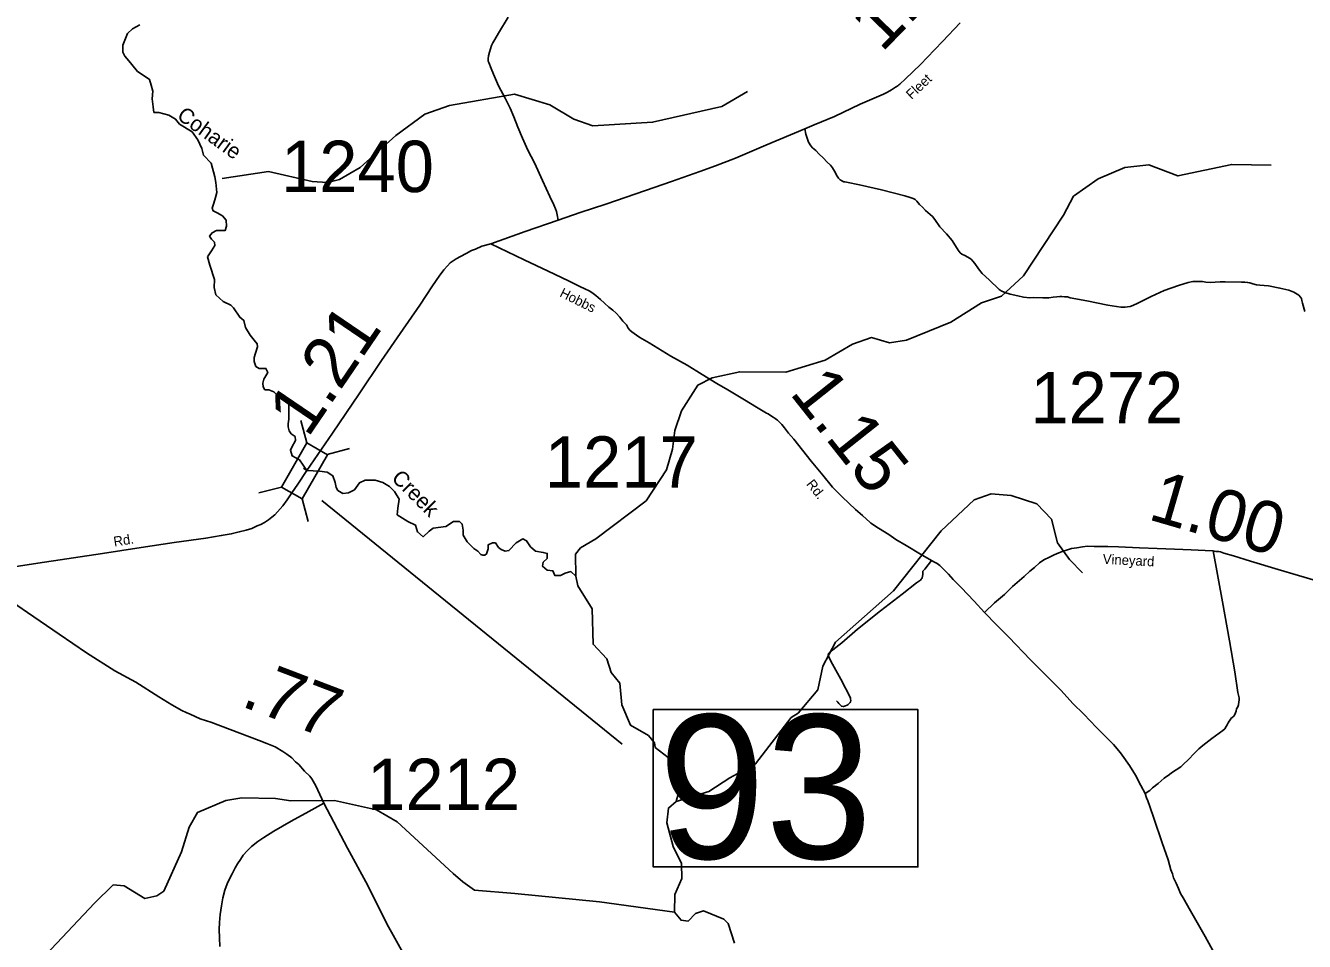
# Model space of a CAD drawing. Extents: x 2093524 to 2270757, y 289120 to 570408.
# Drawn here: x 2157372 to 2169812, y 424332 to 433241 of the extents above; entities that cross this region are included whole.
import ezdxf

# ---------------------------------------------------------------- set-up
doc = ezdxf.new("R2010")
doc.units = 0
for name, color, linetype in [('Exist Hydrographic Creek Single Shore', 7, 'Continuous'), ('Exist Hydrographic Creek Single Shore Label', 7, 'Continuous'), ('Exist Hydrographic Misc Water Feature', 7, 'Continuous'), ('Exist Road Non-System Type 51', 7, 'Continuous'), ('Exist Road Secondary Mileage Hundredths English Label', 7, 'Continuous'), ('Exist Road Secondary Structure Standard Bridge CELL', 7, 'Continuous'), ('Exist Road Secondary Structure Standard Bridge Number Label', 7, 'Continuous'), ('Exist Road Secondary Type 51 Attributed', 7, 'Continuous'), ('Exist Road Secondary Type 51 Label', 7, 'Continuous'), ('Exist Road Secondary Type 51 Number Label', 7, 'Continuous')]:
    doc.layers.add(name, color=color, linetype=linetype)

msp = doc.modelspace()

# ---------------------------------------------------------------- linework, layer by layer
at = {"layer": 'Exist Hydrographic Creek Single Shore'}
msp.add_line((2160108, 428914), (2160075, 428937), dxfattribs=at)
for points in [[(2160108, 428914), (2160037, 429016), (2159965, 429054), (2159948, 429109), (2159962, 429140), (2159999, 429205), (2159993, 429243), (2159955, 429271), (2159937, 429298), (2159927, 429336), (2159927, 429367), (2159934, 429412), (2159934, 429471), (2159934, 429526), (2159934, 429564), (2159910, 429584), (2159841, 429622), (2159786, 429677), (2159738, 429698), (2159700, 429698), (2159682, 429726), (2159679, 429763), (2159689, 429801), (2159727, 429867), (2159710, 429905), (2159651, 429905), (2159644, 429905), (2159613, 429925), (2159596, 429974), (2159596, 430012), (2159607, 430055), (2159629, 430115), (2159626, 430146), (2159596, 430180), (2159558, 430230), (2159512, 430305), (2159496, 430372), (2159455, 430404), (2159396, 430494), (2159369, 430522), (2159295, 430556), (2159222, 430623), (2159205, 430694), (2159210, 430770), (2159165, 430911), (2159143, 430992), (2159181, 431049), (2159214, 431101), (2159209, 431135), (2159181, 431163), (2159162, 431192), (2159186, 431225), (2159229, 431247), (2159314, 431249), (2159327, 431290), (2159322, 431347), (2159286, 431390), (2159234, 431418), (2159196, 431438), (2159186, 431466), (2159203, 431514), (2159221, 431569), (2159231, 431617), (2159224, 431714), (2159214, 431769), (2159176, 431904), (2159103, 431979), (2159086, 432045), (2159048, 432131), (2158993, 432207), (2158869, 432283), (2158831, 432331), (2158766, 432369), (2158766, 432369), (2158669, 432396), (2158621, 432396), (2158614, 432451), (2158604, 432527), (2158611, 432603), (2158593, 432662), (2158576, 432717), (2158507, 432765), (2158462, 432793), (2158404, 432862), (2158376, 432899), (2158338, 432944), (2158318, 432982), (2158318, 433051), (2158363, 433165), (2158411, 433210), (2158483, 433247)], [(2162770, 428162), (2162920, 428248), (2163409, 428619), (2163608, 428920), (2163665, 429119), (2163689, 429302), (2163754, 429494), (2163911, 429744), (2164052, 429813), (2164319, 429873), (2164769, 429868), (2165151, 429985), (2165417, 430143), (2165600, 430205), (2165775, 430156), (2165941, 430182), (2166374, 430357), (2166672, 430545), (2166864, 430610), (2167079, 430806), (2167467, 431398), (2167566, 431580), (2167807, 431749), (2168064, 431859), (2168298, 431887), (2168581, 431779), (2169106, 431890), (2169489, 431883)], [(2160108, 428914), (2160230, 428905), (2160306, 428898), (2160361, 428861), (2160382, 428795), (2160392, 428747), (2160410, 428719), (2160458, 428688), (2160513, 428695), (2160571, 428726), (2160620, 428792), (2160675, 428819), (2160771, 428819), (2160847, 428795), (2160913, 428757), (2160961, 428709), (2161006, 428633), (2160992, 428547), (2160988, 428482), (2161092, 428416), (2161164, 428382), (2161185, 428316), (2161240, 428268), (2161299, 428323), (2161337, 428351), (2161461, 428368), (2161536, 428416), (2161592, 428416), (2161619, 428392), (2161629, 428333), (2161629, 428285), (2161667, 428220), (2161733, 428154), (2161771, 428127), (2161802, 428096), (2161819, 428089), (2161840, 428089), (2161857, 428102), (2161871, 428151), (2161871, 428189), (2161915, 428209), (2161943, 428209), (2161971, 428164), (2161998, 428144), (2162036, 428127), (2162074, 428133), (2162143, 428209), (2162208, 428247), (2162246, 428230), (2162284, 428171), (2162332, 428127), (2162408, 428116), (2162446, 428106), (2162446, 428058), (2162408, 428020), (2162401, 427982), (2162446, 427944), (2162501, 427937), (2162519, 427892), (2162574, 427892), (2162622, 427913), (2162677, 427930), (2162725, 427885)], [(2162725, 427885), (2162721, 428098), (2162770, 428162)], [(2163701, 425693), (2163742, 425847), (2163733, 425972), (2163665, 426088), (2163498, 426219), (2163489, 426262), (2163431, 426335), (2163255, 426434), (2163171, 426632), (2163153, 426843), (2163069, 426949), (2163026, 427081), (2162892, 427222), (2162882, 427566), (2162743, 427792), (2162725, 427885)], [(2163685, 424617), (2163689, 424788), (2163755, 424944), (2163754, 425089), (2163670, 425254), (2163610, 425485), (2163626, 425629), (2163701, 425693)], [(2164267, 424314), (2164207, 424506), (2164165, 424549), (2163965, 424629), (2163890, 424604), (2163816, 424530), (2163749, 424538), (2163685, 424617)]]:
    msp.add_lwpolyline(points, dxfattribs=at)
at = {"layer": 'Exist Hydrographic Misc Water Feature'}
for points in [[(2160426, 431742), (2160626, 431859), (2160974, 432171), (2161256, 432378), (2161497, 432462), (2162129, 432574), (2162471, 432469), (2162705, 432330), (2162889, 432264), (2163472, 432301), (2164146, 432455), (2164395, 432598)], [(2160426, 431742), (2160310, 431715), (2160160, 431724), (2159734, 431821), (2159285, 431752)], [(2164224, 425922), (2164473, 426059), (2164821, 426511), (2164887, 426552), (2165078, 426778), (2165126, 427010), (2165250, 427244), (2165814, 427741), (2166277, 428325), (2166600, 428627), (2166766, 428686), (2166958, 428669), (2167208, 428589), (2167351, 428438), (2167410, 428208), (2167528, 428048), (2167654, 427917)], [(2163701, 425693), (2164017, 425789), (2164224, 425922)], [(2157313, 423885), (2157570, 424202), (2158042, 424704), (2158224, 424881), (2158332, 424872), (2158533, 424750), (2158649, 424774), (2158716, 424819), (2158889, 425202), (2158962, 425444), (2159045, 425586), (2159319, 425702), (2159477, 425728), (2159802, 425722), (2159952, 425699), (2160377, 425701), (2160786, 425611), (2160986, 425495), (2161530, 424992), (2161624, 424912), (2161740, 424831), (2162131, 424797), (2162955, 424716), (2163685, 424617)]]:
    msp.add_lwpolyline(points, dxfattribs=at)
at = {"layer": 'Exist Road Non-System Type 51'}
for points in [[(2162068, 433322), (2161971, 433167), (2161937, 433107), (2161917, 433073), (2161905, 433047), (2161896, 433015), (2161886, 432982), (2161876, 432945), (2161872, 432918), (2161873, 432894), (2161877, 432883), (2161901, 432823), (2161923, 432769), (2161974, 432655), (2162036, 432536), (2162087, 432436), (2162123, 432354), (2162162, 432252), (2162205, 432144), (2162257, 432029), (2162322, 431905), (2162401, 431734), (2162473, 431578), (2162512, 431497), (2162526, 431459), (2162536, 431431), (2162543, 431399), (2162553, 431349)], [(2167434, 430605), (2167403, 430602), (2167369, 430598), (2167325, 430594), (2167266, 430592), (2167179, 430595), (2167142, 430593), (2167078, 430599), (2167023, 430612), (2166950, 430628), (2166899, 430645), (2166863, 430661), (2166843, 430675), (2166747, 430769), (2166678, 430828), (2166642, 430874), (2166606, 430926), (2166588, 430950), (2166570, 430970), (2166538, 430989), (2166508, 431003), (2166479, 431017), (2166463, 431031), (2166443, 431057), (2166387, 431150), (2166332, 431214), (2166266, 431282), (2166218, 431353), (2166193, 431383), (2166127, 431443), (2166097, 431475), (2166067, 431500), (2166041, 431533), (2166026, 431548), (2166006, 431560), (2165976, 431570), (2165926, 431586), (2165698, 431642), (2165484, 431691), (2165358, 431716), (2165340, 431722), (2165332, 431722), (2165318, 431726), (2165296, 431740), (2165280, 431756), (2165268, 431776), (2165241, 431824), (2165221, 431856), (2165203, 431882), (2165171, 431913), (2165130, 431953), (2165092, 431989), (2165058, 432025), (2165028, 432050), (2165010, 432072), (2164988, 432106), (2164974, 432144), (2164963, 432184), (2164953, 432238)], [(2169817, 430460), (2169795, 430542), (2169787, 430568), (2169783, 430586), (2169773, 430600), (2169757, 430618), (2169742, 430629), (2169708, 430647), (2169660, 430667), (2169574, 430687), (2169464, 430708), (2169380, 430715), (2169346, 430719), (2169310, 430729), (2169282, 430737), (2169260, 430743), (2169232, 430746), (2169200, 430744), (2169040, 430747), (2168994, 430747), (2168896, 430743), (2168852, 430745), (2168820, 430750), (2168786, 430752), (2168762, 430750), (2168728, 430750), (2168680, 430743), (2168586, 430713), (2168447, 430664), (2168323, 430606), (2168191, 430541), (2168144, 430517), (2168116, 430508), (2168090, 430504), (2168070, 430502), (2168046, 430502), (2168026, 430502), (2167900, 430521), (2167697, 430562), (2167533, 430593), (2167509, 430601), (2167495, 430601), (2167479, 430603), (2167453, 430605), (2167434, 430605)], [(2168925, 428130), (2169015, 427635), (2169082, 427257), (2169135, 426953), (2169166, 426754), (2169177, 426700), (2169179, 426678), (2169175, 426662), (2169171, 426634), (2169163, 426614), (2169153, 426594), (2169147, 426572), (2169143, 426556), (2169136, 426539), (2169126, 426524), (2169110, 426511), (2169098, 426499), (2169092, 426489), (2169080, 426475), (2169072, 426459), (2169060, 426437), (2169050, 426421), (2169038, 426401), (2169019, 426383), (2168913, 426304), (2168825, 426236), (2168784, 426204), (2168734, 426152), (2168690, 426107), (2168627, 426045), (2168611, 426029), (2168565, 426000), (2168519, 425972), (2168499, 425956), (2168449, 425920), (2168390, 425869), (2168334, 425827), (2168308, 425801), (2168264, 425771)], [(2166184, 428038), (2166119, 427952), (2166105, 427938), (2166101, 427932), (2166101, 427920), (2166101, 427916), (2166099, 427902), (2166097, 427884), (2166095, 427870), (2166089, 427862), (2166085, 427856), (2166078, 427846), (2166040, 427820), (2165900, 427711), (2165689, 427546), (2165466, 427370), (2165311, 427236), (2165226, 427167), (2165194, 427145), (2165184, 427133), (2165180, 427117), (2165186, 427101), (2165194, 427077), (2165220, 427029), (2165301, 426884), (2165396, 426700), (2165398, 426687), (2165400, 426674), (2165396, 426662), (2165392, 426655), (2165384, 426645), (2165374, 426636), (2165364, 426630), (2165347, 426622), (2165327, 426616), (2165308, 426620), (2165297, 426632), (2165284, 426646), (2165273, 426660), (2165262, 426672)]]:
    msp.add_lwpolyline(points, dxfattribs=at)
at = {"layer": 'Exist Road Secondary Structure Standard Bridge CELL'}
for p, q in [((2160109, 429181), (2160051, 429400)), ((2160305, 429068), (2160524, 429127)), ((2159642, 428694), (2159861, 428752)), ((2160120, 428418), (2160061, 428637))]:
    msp.add_line(p, q, dxfattribs=at)
msp.add_lwpolyline([(2159861, 428752), (2160108, 429182), (2160309, 429066), (2160061, 428637)], close=True, dxfattribs=at)
at = {"layer": 'Exist Road Secondary Structure Standard Bridge Number Label'}
msp.add_line((2160253, 428621), (2163175, 426250), dxfattribs=at)
msp.add_lwpolyline([(2163477, 426587), (2166053, 426587), (2166053, 425057), (2163477, 425057)], close=True, dxfattribs=at)
at = {"layer": 'Exist Road Secondary Type 51 Attributed'}
for points in [[(2161897, 431119), (2162232, 431239), (2162553, 431349), (2162766, 431422), (2163016, 431505), (2163401, 431637), (2163654, 431725), (2163930, 431820), (2164082, 431875), (2164277, 431950), (2164572, 432076), (2164953, 432238), (2165043, 432276), (2165240, 432358), (2165490, 432475), (2165651, 432544), (2165719, 432574), (2165755, 432593), (2165795, 432617), (2165834, 432641), (2165856, 432655), (2165866, 432665), (2165878, 432671), (2165932, 432723), (2166004, 432792), (2166081, 432864), (2166143, 432929), (2166290, 433085), (2166463, 433266)], [(2160108, 428914), (2160359, 429277), (2160617, 429657), (2160835, 429982), (2161016, 430247), (2161206, 430520), (2161329, 430708), (2161394, 430803), (2161440, 430865), (2161476, 430905), (2161501, 430933), (2161533, 430953), (2161559, 430972), (2161603, 430994), (2161659, 431024), (2161711, 431052), (2161749, 431066), (2161811, 431095), (2161897, 431119)], [(2161897, 431119), (2162223, 430963), (2162456, 430853), (2162652, 430757), (2162764, 430704), (2162812, 430680), (2162853, 430659), (2162879, 430643), (2162919, 430615), (2162963, 430577), (2163005, 430540), (2163045, 430502), (2163086, 430472), (2163116, 430442), (2163154, 430403), (2163182, 430367), (2163216, 430329), (2163235, 430297), (2163251, 430277), (2163269, 430263), (2163291, 430245), (2163315, 430230), (2163347, 430208), (2163437, 430156), (2163650, 430025), (2163808, 429936), (2163955, 429847), (2164095, 429760), (2164204, 429699), (2164366, 429600), (2164481, 429530), (2164581, 429469), (2164595, 429463), (2164619, 429447), (2164645, 429431), (2164665, 429419), (2164677, 429410), (2164685, 429401), (2164701, 429388), (2164729, 429360), (2164754, 429328), (2164794, 429276), (2164846, 429217), (2165015, 429004), (2165126, 428866), (2165223, 428749), (2165315, 428657), (2165444, 428534), (2165512, 428474), (2165587, 428407), (2165595, 428401), (2165669, 428353), (2165769, 428290), (2165837, 428243), (2165938, 428183), (2166078, 428098), (2166184, 428038), (2166215, 428020), (2166241, 428007), (2166265, 427987), (2166283, 427971), (2166307, 427947), (2166351, 427903), (2166395, 427852), (2166472, 427774), (2166598, 427643), (2166701, 427531)], [(2156926, 427913), (2157134, 427955), (2157491, 428010), (2158119, 428105), (2158496, 428163), (2158818, 428211), (2159124, 428255), (2159275, 428279), (2159373, 428296), (2159451, 428315), (2159519, 428333), (2159573, 428349), (2159625, 428373), (2159661, 428389), (2159696, 428406), (2159736, 428434), (2159766, 428458), (2159796, 428482), (2159875, 428569), (2159917, 428627), (2159963, 428697), (2160020, 428781), (2160108, 428914)], [(2170008, 427818), (2169754, 427892), (2169558, 427951), (2169287, 428032), (2169121, 428083), (2169027, 428110), (2168997, 428122), (2168981, 428124), (2168951, 428126), (2168925, 428130), (2168847, 428133), (2168711, 428141), (2168547, 428148), (2168381, 428155), (2168207, 428160), (2168005, 428169), (2167901, 428174), (2167837, 428174), (2167767, 428173), (2167703, 428175), (2167653, 428169), (2167599, 428160), (2167547, 428154), (2167499, 428138), (2167465, 428128), (2167422, 428113), (2167379, 428093), (2167332, 428071), (2167278, 428043), (2167236, 428014), (2167188, 427970), (2167142, 427932), (2167087, 427880), (2166973, 427783), (2166894, 427708), (2166796, 427624), (2166701, 427531)], [(2160273, 425675), (2160196, 425846), (2160155, 425914), (2160138, 425938), (2160085, 425987), (2160029, 426054), (2159999, 426079), (2159961, 426117), (2159912, 426153), (2159873, 426179), (2159801, 426223), (2159718, 426258), (2159643, 426286), (2159173, 426465), (2159131, 426479), (2159071, 426497), (2159023, 426521), (2158973, 426542), (2158935, 426558), (2158893, 426578), (2158793, 426633), (2158668, 426711), (2158443, 426853), (2158239, 426964), (2157963, 427138), (2157699, 427319), (2157392, 427530), (2157203, 427662)], [(2166701, 427531), (2166817, 427412), (2166936, 427291), (2167149, 427070), (2167316, 426901), (2167447, 426774), (2167560, 426647), (2167666, 426543), (2167791, 426412), (2167891, 426313), (2167954, 426247), (2168022, 426167), (2168038, 426145), (2168111, 426042), (2168169, 425948), (2168222, 425850), (2168264, 425771), (2168277, 425729), (2168289, 425699), (2168307, 425645), (2168346, 425531), (2168429, 425292), (2168486, 425125), (2168512, 425029), (2168529, 424989), (2168539, 424951), (2168563, 424897), (2168587, 424845), (2168606, 424799), (2168632, 424755), (2168703, 424630), (2168848, 424379), (2169010, 424084)], [(2159262, 424283), (2159257, 424365), (2159255, 424447), (2159257, 424515), (2159264, 424592), (2159278, 424679), (2159291, 424757), (2159311, 424831), (2159332, 424893), (2159354, 424941), (2159380, 424989), (2159412, 425047), (2159433, 425087), (2159461, 425129), (2159489, 425170), (2159529, 425212), (2159568, 425254), (2159632, 425303), (2159690, 425343), (2159787, 425403), (2159957, 425502), (2160126, 425597), (2160273, 425675)], [(2161433, 423521), (2160886, 424502), (2160700, 424874), (2160505, 425238), (2160273, 425675)]]:
    msp.add_lwpolyline(points, dxfattribs=at)

# ---------------------------------------------------------------- texts
at = {"layer": 'Exist Hydrographic Creek Single Shore Label'}
for s, rotation, p in [('Coharie', 324.1131, (2158834, 432342)), ('Creek', 314.9825, (2160923, 428829))]:
    msp.add_text(s, height=150, rotation=rotation, dxfattribs=at).set_placement(p)
at = {"layer": 'Exist Road Secondary Mileage Hundredths English Label'}
for s, rotation, p in [('1.99', 45.7374, (2165701, 432972)), ('1.21', 55.7915, (2160116, 429221)), ('1.15', 308.4235, (2164796, 429665)), ('1.00', 343.7527, (2168279, 428441)), ('.77', 339.0863, (2159455, 426625))]:
    msp.add_text(s, height=500, rotation=rotation, dxfattribs=at).set_placement(p)
at = {"layer": 'Exist Road Secondary Structure Standard Bridge Number Label'}
msp.add_text('93', height=1400, dxfattribs=at).set_placement((2163527, 425137))
at = {"layer": 'Exist Road Secondary Type 51 Label'}
for s, rotation, p in [('Fleet', 43.5871, (2165991, 432517)), ('Hobbs', 333.5414, (2162560, 430609)), ('Rd.', 308.4235, (2164962, 428779)), ('Rd.', 8.7478, (2158235, 428173)), ('Vineyard', 357.0493, (2167849, 428005))]:
    msp.add_text(s, height=95, rotation=rotation, dxfattribs=at).set_placement(p)
at = {"layer": 'Exist Road Secondary Type 51 Number Label'}
for s, p in [('1240', (2159857, 431621)), ('1272', (2167146, 429372)), ('1217', (2162423, 428745)), ('1212', (2160695, 425610))]:
    msp.add_text(s, height=500, dxfattribs=at).set_placement(p)

doc.saveas('drawing.dxf')
